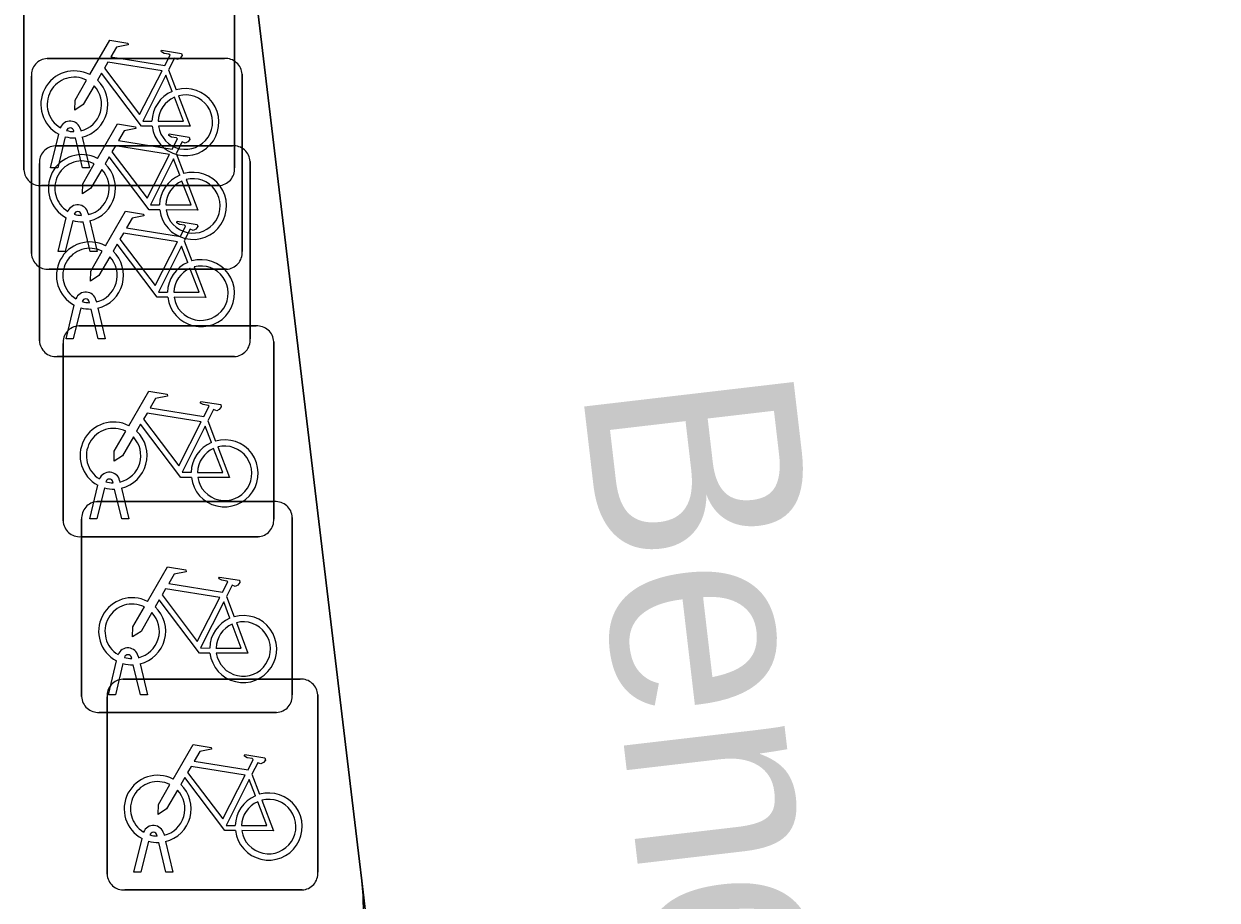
# Model space of a CAD drawing. Extents: x 160377 to 161131, y 383938 to 384853.
# Drawn here: x 160616.46 to 160622.12, y 384779.02 to 384783.18 of the extents above; entities that cross this region are included whole.
import ezdxf

# ---------------------------------------------------------------- set-up
doc = ezdxf.new("R2010")
doc.units = 0
for name, color, linetype in [('IMGEO_Fietsenrek', 7, 'Continuous'), ('IMGEO_Openbare_ruimte_label', 7, 'Continuous'), ('IMGEO_Rijbaan_lokaal_open', 7, 'Continuous'), ('IMGEO_Voetpad_open', 7, 'Continuous')]:
    doc.layers.add(name, color=color, linetype=linetype)

msp = doc.modelspace()

# ---------------------------------------------------------------- linework, layer by layer
at = {"layer": 'IMGEO_Fietsenrek'}
for p, q in [((160616.4615, 384782.4839), (160616.4615, 384783.3248)), ((160616.4615, 384783.3248), (160616.4615, 384782.4839)), ((160617.4605, 384783.3341), (160617.4605, 384782.4932)), ((160617.4605, 384782.4932), (160617.4605, 384783.3341)), ((160616.5719, 384783.0115), (160617.4128, 384783.0115)), ((160617.4128, 384783.0115), (160616.5719, 384783.0115)), ((160617.1482, 384782.9582), (160617.1845, 384782.863)), ((160616.4975, 384782.0869), (160616.4975, 384782.9278)), ((160616.4975, 384782.9278), (160616.4975, 384782.0869)), ((160617.4965, 384782.9371), (160617.4965, 384782.0962)), ((160617.4965, 384782.0962), (160617.4965, 384782.9371)), ((160616.6989, 384782.6649), (160616.6979, 384782.6692)), ((160616.7296, 384782.6764), (160616.7314, 384782.6685)), ((160616.5885, 384782.4933), (160616.6268, 384782.6533)), ((160616.6572, 384782.6411), (160616.6219, 384782.4933)), ((160616.74, 384782.4933), (160616.7061, 384782.635)), ((160616.7384, 384782.6393), (160616.7734, 384782.4933)), ((160616.6099, 384782.5975), (160617.4508, 384782.5975)), ((160617.4508, 384782.5975), (160616.6099, 384782.5975)), ((160617.1842, 384782.5612), (160617.2205, 384782.466)), ((160616.5355, 384781.6729), (160616.5355, 384782.5138)), ((160616.5355, 384782.5138), (160616.5355, 384781.6729)), ((160617.5345, 384782.5231), (160617.5345, 384781.6822)), ((160617.5345, 384781.6822), (160617.5345, 384782.5231)), ((160616.6219, 384782.4933), (160616.5885, 384782.4933)), ((160616.7734, 384782.4933), (160616.74, 384782.4933)), ((160617.3861, 384782.4095), (160616.5452, 384782.4095)), ((160616.5452, 384782.4095), (160617.3861, 384782.4095)), ((160616.7349, 384782.2679), (160616.7339, 384782.2722)), ((160616.7656, 384782.2794), (160616.7674, 384782.2715)), ((160616.6245, 384782.0963), (160616.6628, 384782.2563)), ((160616.6932, 384782.2441), (160616.6579, 384782.0963)), ((160616.776, 384782.0963), (160616.7421, 384782.238)), ((160616.7744, 384782.2423), (160616.8094, 384782.0963)), ((160617.2222, 384782.1472), (160617.2585, 384782.052)), ((160616.6579, 384782.0963), (160616.6245, 384782.0963)), ((160616.8094, 384782.0963), (160616.776, 384782.0963)), ((160617.4221, 384782.0125), (160616.5812, 384782.0125)), ((160616.5812, 384782.0125), (160617.4221, 384782.0125)), ((160616.6625, 384781.6823), (160616.7008, 384781.8423)), ((160616.7312, 384781.8301), (160616.6959, 384781.6823)), ((160616.7729, 384781.8539), (160616.7719, 384781.8582)), ((160616.814, 384781.6823), (160616.7801, 384781.824)), ((160616.8036, 384781.8654), (160616.8054, 384781.8575)), ((160616.8124, 384781.8283), (160616.8474, 384781.6823)), ((160616.7219, 384781.7435), (160617.5628, 384781.7435)), ((160617.5628, 384781.7435), (160616.7219, 384781.7435)), ((160616.6475, 384780.8189), (160616.6475, 384781.6598)), ((160616.6475, 384781.6598), (160616.6475, 384780.8189)), ((160616.6959, 384781.6823), (160616.6625, 384781.6823)), ((160616.8474, 384781.6823), (160616.814, 384781.6823)), ((160617.6465, 384781.6691), (160617.6465, 384780.8282)), ((160617.6465, 384780.8282), (160617.6465, 384781.6691)), ((160617.4601, 384781.5985), (160616.6192, 384781.5985)), ((160616.6192, 384781.5985), (160617.4601, 384781.5985)), ((160617.3342, 384781.2932), (160617.3705, 384781.198)), ((160616.7745, 384780.8283), (160616.8128, 384780.9883)), ((160616.8432, 384780.9761), (160616.8079, 384780.8283)), ((160616.8849, 384780.9999), (160616.8839, 384781.0042)), ((160616.926, 384780.8283), (160616.8921, 384780.97)), ((160616.9156, 384781.0114), (160616.9174, 384781.0035)), ((160616.9244, 384780.9743), (160616.9594, 384780.8283)), ((160616.8099, 384780.9105), (160617.6508, 384780.9105)), ((160617.6508, 384780.9105), (160616.8099, 384780.9105)), ((160616.7355, 384779.9859), (160616.7355, 384780.8268)), ((160616.7355, 384780.8268), (160616.7355, 384779.9859)), ((160616.8079, 384780.8283), (160616.7745, 384780.8283)), ((160616.9594, 384780.8283), (160616.926, 384780.8283)), ((160617.7345, 384780.8361), (160617.7345, 384779.9952)), ((160617.7345, 384779.9952), (160617.7345, 384780.8361)), ((160617.5721, 384780.7445), (160616.7312, 384780.7445)), ((160616.7312, 384780.7445), (160617.5721, 384780.7445)), ((160617.4222, 384780.4602), (160617.4585, 384780.365)), ((160617.0036, 384780.1784), (160617.0054, 384780.1705)), ((160616.8625, 384779.9953), (160616.9008, 384780.1553)), ((160616.9312, 384780.1431), (160616.8959, 384779.9953)), ((160616.9729, 384780.1669), (160616.9719, 384780.1712)), ((160617.014, 384779.9953), (160616.9801, 384780.137)), ((160617.0124, 384780.1413), (160617.0474, 384779.9953)), ((160616.9309, 384780.0685), (160617.7718, 384780.0685)), ((160617.7718, 384780.0685), (160616.9309, 384780.0685)), ((160616.8565, 384779.1439), (160616.8565, 384779.9848)), ((160616.8565, 384779.9848), (160616.8565, 384779.1439)), ((160616.8959, 384779.9953), (160616.8625, 384779.9953)), ((160617.0474, 384779.9953), (160617.014, 384779.9953)), ((160617.8555, 384779.9941), (160617.8555, 384779.1532)), ((160617.8555, 384779.1532), (160617.8555, 384779.9941)), ((160617.6601, 384779.9115), (160616.8192, 384779.9115)), ((160616.8192, 384779.9115), (160617.6601, 384779.9115)), ((160617.5432, 384779.6182), (160617.5795, 384779.523)), ((160617.0939, 384779.3249), (160617.0929, 384779.3292)), ((160617.1246, 384779.3364), (160617.1264, 384779.3285)), ((160616.9835, 384779.1533), (160617.0218, 384779.3133)), ((160617.0522, 384779.3011), (160617.0169, 384779.1533)), ((160617.135, 384779.1533), (160617.1011, 384779.295)), ((160617.1334, 384779.2993), (160617.1684, 384779.1533)), ((160617.0169, 384779.1533), (160616.9835, 384779.1533)), ((160617.1684, 384779.1533), (160617.135, 384779.1533)), ((160617.7811, 384779.0695), (160616.9402, 384779.0695)), ((160616.9402, 384779.0695), (160617.7811, 384779.0695))]:
    msp.add_line(p, q, dxfattribs=at)
for points in [[(160616.7741, 384782.9352), (160616.8688, 384783.0987), (160616.955, 384783.0849), (160616.9567, 384783.0762), (160616.9006, 384783.0653), (160616.8744, 384783.02), (160617.1296, 384782.9792)], [(160617.1296, 384782.9792), (160617.1546, 384783.028), (160617.1495, 384783.032), (160617.1263, 384783.0357), (160617.1136, 384783.0432), (160617.1126, 384783.0463), (160617.1148, 384783.0509), (160617.2096, 384783.0358), (160617.2119, 384783.0255), (160617.2025, 384783.0131), (160617.1901, 384783.0067), (160617.1756, 384783.0129), (160617.1482, 384782.9582)], [(160617.1167, 384782.954), (160616.8599, 384782.995), (160616.8432, 384782.9662), (160617.0102, 384782.7459), (160617.1167, 384782.954)], [(160616.7948, 384782.8827), (160616.7432, 384782.7935), (160616.7033, 384782.7675), (160616.7045, 384782.815), (160616.759, 384782.9092)], [(160617.0698, 384782.6905), (160617.0201, 384782.6906), (160616.8294, 384782.9423), (160616.8104, 384782.9095)], [(160617.1647, 384782.856), (160617.1354, 384782.9328), (160617.026, 384782.7147), (160617.0687, 384782.7146)], [(160617.0987, 384782.7145), (160617.2186, 384782.7143), (160617.1754, 384782.8279)], [(160617.1952, 384782.8348), (160617.2502, 384782.6902), (160617.1001, 384782.6905)], [(160616.8101, 384782.5382), (160616.9048, 384782.7017), (160616.991, 384782.6879), (160616.9927, 384782.6792), (160616.9366, 384782.6683), (160616.9104, 384782.623), (160617.1656, 384782.5822)], [(160617.1656, 384782.5822), (160617.1906, 384782.631), (160617.1855, 384782.635), (160617.1623, 384782.6387), (160617.1496, 384782.6462), (160617.1486, 384782.6493), (160617.1508, 384782.6539), (160617.2456, 384782.6388), (160617.2479, 384782.6285), (160617.2385, 384782.6161), (160617.2261, 384782.6097), (160617.2116, 384782.6159), (160617.1842, 384782.5612)], [(160617.1527, 384782.557), (160616.8959, 384782.598), (160616.8792, 384782.5692), (160617.0462, 384782.3489), (160617.1527, 384782.557)], [(160616.8308, 384782.4857), (160616.7792, 384782.3965), (160616.7393, 384782.3705), (160616.7405, 384782.418), (160616.795, 384782.5122)], [(160617.1058, 384782.2935), (160617.0561, 384782.2936), (160616.8654, 384782.5453), (160616.8464, 384782.5125)], [(160617.2007, 384782.459), (160617.1714, 384782.5358), (160617.062, 384782.3177), (160617.1047, 384782.3176)], [(160617.1347, 384782.3175), (160617.2546, 384782.3173), (160617.2114, 384782.4309)], [(160617.2312, 384782.4378), (160617.2862, 384782.2932), (160617.1361, 384782.2935)], [(160616.8481, 384782.1242), (160616.9428, 384782.2877), (160617.029, 384782.2739), (160617.0307, 384782.2652), (160616.9746, 384782.2543), (160616.9484, 384782.209), (160617.2036, 384782.1682)], [(160617.2036, 384782.1682), (160617.2286, 384782.217), (160617.2235, 384782.221), (160617.2003, 384782.2247), (160617.1876, 384782.2322), (160617.1866, 384782.2353), (160617.1888, 384782.2399), (160617.2836, 384782.2248), (160617.2859, 384782.2145), (160617.2765, 384782.2021), (160617.2641, 384782.1957), (160617.2496, 384782.2019), (160617.2222, 384782.1472)], [(160617.1907, 384782.143), (160616.9339, 384782.184), (160616.9172, 384782.1552), (160617.0842, 384781.9349), (160617.1907, 384782.143)], [(160617.1438, 384781.8795), (160617.0941, 384781.8796), (160616.9034, 384782.1313), (160616.8844, 384782.0985)], [(160617.2387, 384782.045), (160617.2094, 384782.1218), (160617.1, 384781.9037), (160617.1427, 384781.9036)], [(160616.8688, 384782.0717), (160616.8172, 384781.9825), (160616.7773, 384781.9565), (160616.7785, 384782.004), (160616.833, 384782.0982)], [(160617.1727, 384781.9035), (160617.2926, 384781.9033), (160617.2494, 384782.0169)], [(160617.2692, 384782.0238), (160617.3242, 384781.8792), (160617.1741, 384781.8795)], [(160616.9601, 384781.2702), (160617.0548, 384781.4337), (160617.141, 384781.4199), (160617.1427, 384781.4112), (160617.0866, 384781.4003), (160617.0604, 384781.355), (160617.3156, 384781.3142)], [(160617.3156, 384781.3142), (160617.3406, 384781.363), (160617.3355, 384781.367), (160617.3123, 384781.3707), (160617.2996, 384781.3782), (160617.2986, 384781.3813), (160617.3008, 384781.3859), (160617.3956, 384781.3708), (160617.3979, 384781.3605), (160617.3885, 384781.3481), (160617.3761, 384781.3417), (160617.3616, 384781.3479), (160617.3342, 384781.2932)], [(160617.3027, 384781.289), (160617.0459, 384781.33), (160617.0292, 384781.3012), (160617.1962, 384781.0809), (160617.3027, 384781.289)], [(160617.2558, 384781.0255), (160617.2061, 384781.0256), (160617.0154, 384781.2773), (160616.9964, 384781.2445)], [(160617.3507, 384781.191), (160617.3214, 384781.2678), (160617.212, 384781.0497), (160617.2547, 384781.0496)], [(160616.9808, 384781.2177), (160616.9292, 384781.1285), (160616.8893, 384781.1025), (160616.8905, 384781.15), (160616.945, 384781.2442)], [(160617.2847, 384781.0495), (160617.4046, 384781.0493), (160617.3614, 384781.1629)], [(160617.3812, 384781.1698), (160617.4362, 384781.0252), (160617.2861, 384781.0255)], [(160617.0481, 384780.4372), (160617.1428, 384780.6007), (160617.229, 384780.5869), (160617.2307, 384780.5782), (160617.1746, 384780.5673), (160617.1484, 384780.522), (160617.4036, 384780.4812)], [(160617.4036, 384780.4812), (160617.4286, 384780.53), (160617.4235, 384780.534), (160617.4003, 384780.5377), (160617.3876, 384780.5452), (160617.3866, 384780.5483), (160617.3888, 384780.5529), (160617.4836, 384780.5378), (160617.4859, 384780.5275), (160617.4765, 384780.5151), (160617.4641, 384780.5087), (160617.4496, 384780.5149), (160617.4222, 384780.4602)], [(160617.3907, 384780.456), (160617.1339, 384780.497), (160617.1172, 384780.4682), (160617.2842, 384780.2479), (160617.3907, 384780.456)], [(160617.0688, 384780.3847), (160617.0172, 384780.2955), (160616.9773, 384780.2695), (160616.9785, 384780.317), (160617.033, 384780.4112)], [(160617.3438, 384780.1925), (160617.2941, 384780.1926), (160617.1034, 384780.4443), (160617.0844, 384780.4115)], [(160617.4387, 384780.358), (160617.4094, 384780.4348), (160617.3, 384780.2167), (160617.3427, 384780.2166)], [(160617.3727, 384780.2165), (160617.4926, 384780.2163), (160617.4494, 384780.3299)], [(160617.4692, 384780.3368), (160617.5242, 384780.1922), (160617.3741, 384780.1925)], [(160617.1691, 384779.5952), (160617.2638, 384779.7587), (160617.35, 384779.7449), (160617.3517, 384779.7362), (160617.2956, 384779.7253), (160617.2694, 384779.68), (160617.5246, 384779.6392)], [(160617.5246, 384779.6392), (160617.5496, 384779.688), (160617.5445, 384779.692), (160617.5213, 384779.6957), (160617.5086, 384779.7032), (160617.5076, 384779.7063), (160617.5098, 384779.7109), (160617.6046, 384779.6958), (160617.6069, 384779.6855), (160617.5975, 384779.6731), (160617.5851, 384779.6667), (160617.5706, 384779.6729), (160617.5432, 384779.6182)], [(160617.5117, 384779.614), (160617.2549, 384779.655), (160617.2382, 384779.6262), (160617.4052, 384779.4059), (160617.5117, 384779.614)], [(160617.1898, 384779.5427), (160617.1382, 384779.4535), (160617.0983, 384779.4275), (160617.0995, 384779.475), (160617.154, 384779.5692)], [(160617.4648, 384779.3505), (160617.4151, 384779.3506), (160617.2244, 384779.6023), (160617.2054, 384779.5695)], [(160617.5597, 384779.516), (160617.5304, 384779.5928), (160617.421, 384779.3747), (160617.4637, 384779.3746)], [(160617.4937, 384779.3745), (160617.6136, 384779.3743), (160617.5704, 384779.4879)], [(160617.5902, 384779.4948), (160617.6452, 384779.3502), (160617.4951, 384779.3505)]]:
    msp.add_lwpolyline(points, dxfattribs=at)
for centre, radius, start, end in [((160616.5752, 384782.9336), 0.0779, 92.4484, 184.2845), ((160616.5752, 384782.9336), 0.0779, 92.4484, 184.2845), ((160617.4186, 384782.9338), 0.0779, 2.4484, 94.2845), ((160617.4186, 384782.9338), 0.0779, 2.4484, 94.2845), ((160616.7011, 384782.7939), 0.159, 62.6766, 242.1369), ((160616.7011, 384782.7939), 0.129, 63.3192, 238.903), ((160616.7011, 384782.7939), 0.159, 283.5766, 46.6042), ((160616.7011, 384782.7939), 0.129, 283.6043, 43.4302), ((160617.2277, 384782.7099), 0.159, 113.3408, 178.3217), ((160617.2277, 384782.7099), 0.159, 187.0065, 105.7708), ((160617.2277, 384782.7099), 0.129, 188.6715, 104.5883), ((160617.2277, 384782.7099), 0.129, 113.923, 177.9556), ((160616.6809, 384782.6653), 0.0499, 12.8025, 158.6934), ((160616.6809, 384782.6653), 0.0174, 12.8025, 163.4502), ((160616.7011, 384782.7939), 0.129, 253.415, 269.0204), ((160616.7011, 384782.7939), 0.159, 253.9967, 271.7867), ((160616.6132, 384782.5196), 0.0779, 92.4484, 184.2845), ((160616.6132, 384782.5196), 0.0779, 92.4484, 184.2845), ((160616.7371, 384782.3969), 0.159, 62.6766, 242.1369), ((160617.4566, 384782.5198), 0.0779, 2.4484, 94.2845), ((160617.4566, 384782.5198), 0.0779, 2.4484, 94.2845), ((160616.7371, 384782.3969), 0.129, 63.3192, 238.903), ((160616.7371, 384782.3969), 0.159, 283.5766, 46.6042), ((160616.5394, 384782.4872), 0.0779, 182.4484, 274.2845), ((160616.5394, 384782.4872), 0.0779, 182.4484, 274.2845), ((160616.7371, 384782.3969), 0.129, 283.6043, 43.4302), ((160617.2637, 384782.3129), 0.159, 113.3408, 178.3217), ((160617.2637, 384782.3129), 0.159, 187.0065, 105.7708), ((160617.2637, 384782.3129), 0.129, 188.6715, 104.5883), ((160617.3828, 384782.4874), 0.0779, 272.4484, 4.2845), ((160617.3828, 384782.4874), 0.0779, 272.4484, 4.2845), ((160617.2637, 384782.3129), 0.129, 113.923, 177.9556), ((160616.7169, 384782.2683), 0.0499, 12.8025, 158.6934), ((160616.7169, 384782.2683), 0.0174, 12.8025, 163.4502), ((160616.7371, 384782.3969), 0.129, 253.415, 269.0204), ((160616.7371, 384782.3969), 0.159, 253.9967, 271.7867), ((160616.7751, 384781.9829), 0.159, 62.6766, 242.1369), ((160616.7751, 384781.9829), 0.129, 63.3192, 238.903), ((160616.5754, 384782.0902), 0.0779, 182.4484, 274.2845), ((160616.5754, 384782.0902), 0.0779, 182.4484, 274.2845), ((160616.7751, 384781.9829), 0.129, 283.6043, 43.4302), ((160616.7751, 384781.9829), 0.159, 283.5766, 46.6042), ((160617.3017, 384781.8989), 0.159, 113.3408, 178.3217), ((160617.3017, 384781.8989), 0.159, 187.0065, 105.7708), ((160617.4188, 384782.0904), 0.0779, 272.4484, 4.2845), ((160617.4188, 384782.0904), 0.0779, 272.4484, 4.2845), ((160617.3017, 384781.8989), 0.129, 113.923, 177.9556), ((160617.3017, 384781.8989), 0.129, 188.6715, 104.5883), ((160616.7549, 384781.8543), 0.0499, 12.8025, 158.6934), ((160616.7751, 384781.9829), 0.159, 253.9967, 271.7867), ((160616.7549, 384781.8543), 0.0174, 12.8025, 163.4502), ((160616.7751, 384781.9829), 0.129, 253.415, 269.0204), ((160616.7252, 384781.6656), 0.0779, 92.4484, 184.2845), ((160616.7252, 384781.6656), 0.0779, 92.4484, 184.2845), ((160617.5686, 384781.6658), 0.0779, 2.4484, 94.2845), ((160617.5686, 384781.6658), 0.0779, 2.4484, 94.2845), ((160616.6134, 384781.6762), 0.0779, 182.4484, 274.2845), ((160616.6134, 384781.6762), 0.0779, 182.4484, 274.2845), ((160617.4568, 384781.6764), 0.0779, 272.4484, 4.2845), ((160617.4568, 384781.6764), 0.0779, 272.4484, 4.2845), ((160616.8871, 384781.1289), 0.159, 62.6766, 242.1369), ((160616.8871, 384781.1289), 0.129, 63.3192, 238.903), ((160616.8871, 384781.1289), 0.129, 283.6043, 43.4302), ((160616.8871, 384781.1289), 0.159, 283.5766, 46.6042), ((160617.4137, 384781.0449), 0.159, 187.0065, 105.7708), ((160617.4137, 384781.0449), 0.159, 113.3408, 178.3217), ((160617.4137, 384781.0449), 0.129, 113.923, 177.9556), ((160617.4137, 384781.0449), 0.129, 188.6715, 104.5883), ((160616.8669, 384781.0003), 0.0499, 12.8025, 158.6934), ((160616.8871, 384781.1289), 0.159, 253.9967, 271.7867), ((160616.8669, 384781.0003), 0.0174, 12.8025, 163.4502), ((160616.8871, 384781.1289), 0.129, 253.415, 269.0204), ((160616.8132, 384780.8326), 0.0779, 92.4484, 184.2845), ((160616.8132, 384780.8326), 0.0779, 92.4484, 184.2845), ((160617.6566, 384780.8328), 0.0779, 2.4484, 94.2845), ((160617.6566, 384780.8328), 0.0779, 2.4484, 94.2845), ((160616.7254, 384780.8222), 0.0779, 182.4484, 274.2845), ((160616.7254, 384780.8222), 0.0779, 182.4484, 274.2845), ((160617.5688, 384780.8224), 0.0779, 272.4484, 4.2845), ((160617.5688, 384780.8224), 0.0779, 272.4484, 4.2845), ((160616.9751, 384780.2959), 0.159, 62.6766, 242.1369), ((160616.9751, 384780.2959), 0.129, 63.3192, 238.903), ((160616.9751, 384780.2959), 0.159, 283.5766, 46.6042), ((160616.9751, 384780.2959), 0.129, 283.6043, 43.4302), ((160617.5017, 384780.2119), 0.159, 113.3408, 178.3217), ((160617.5017, 384780.2119), 0.159, 187.0065, 105.7708), ((160617.5017, 384780.2119), 0.129, 113.923, 177.9556), ((160617.5017, 384780.2119), 0.129, 188.6715, 104.5883), ((160616.9549, 384780.1673), 0.0499, 12.8025, 158.6934), ((160616.9549, 384780.1673), 0.0174, 12.8025, 163.4502), ((160616.9751, 384780.2959), 0.159, 253.9967, 271.7867), ((160616.9751, 384780.2959), 0.129, 253.415, 269.0204), ((160616.9342, 384779.9906), 0.0779, 92.4484, 184.2845), ((160616.9342, 384779.9906), 0.0779, 92.4484, 184.2845), ((160617.7776, 384779.9908), 0.0779, 2.4484, 94.2845), ((160617.7776, 384779.9908), 0.0779, 2.4484, 94.2845), ((160616.8134, 384779.9892), 0.0779, 182.4484, 274.2845), ((160616.8134, 384779.9892), 0.0779, 182.4484, 274.2845), ((160617.6568, 384779.9894), 0.0779, 272.4484, 4.2845), ((160617.6568, 384779.9894), 0.0779, 272.4484, 4.2845), ((160617.0961, 384779.4539), 0.159, 62.6766, 242.1369), ((160617.0961, 384779.4539), 0.129, 63.3192, 238.903), ((160617.0961, 384779.4539), 0.159, 283.5766, 46.6042), ((160617.0961, 384779.4539), 0.129, 283.6043, 43.4302), ((160617.6227, 384779.3699), 0.159, 113.3408, 178.3217), ((160617.6227, 384779.3699), 0.159, 187.0065, 105.7708), ((160617.6227, 384779.3699), 0.129, 188.6715, 104.5883), ((160617.6227, 384779.3699), 0.129, 113.923, 177.9556), ((160617.0759, 384779.3253), 0.0499, 12.8025, 158.6934), ((160617.0759, 384779.3253), 0.0174, 12.8025, 163.4502), ((160617.0961, 384779.4539), 0.129, 253.415, 269.0204), ((160617.0961, 384779.4539), 0.159, 253.9967, 271.7867), ((160616.9344, 384779.1472), 0.0779, 182.4484, 274.2845), ((160616.9344, 384779.1472), 0.0779, 182.4484, 274.2845), ((160617.7778, 384779.1474), 0.0779, 272.4484, 4.2845), ((160617.7778, 384779.1474), 0.0779, 272.4484, 4.2845)]:
    msp.add_arc(centre, radius, start, end, dxfattribs=at)
at = {"layer": 'IMGEO_Rijbaan_lokaal_open'}
msp.add_lwpolyline([(160623.713, 384773.976), (160622.639, 384783.791), (160622.578, 384784.345), (160617.506, 384783.779), (160618.054, 384779.205), (160618.065, 384779.112), (160620.752, 384756.156), (160620.772, 384756.031), (160620.797, 384755.812), (160621.017, 384753.86), (160626.014, 384754.456), (160625.985, 384754.685), (160624.91, 384763.232), (160624.815, 384763.909)], close=True, dxfattribs=at)
at = {"layer": 'IMGEO_Voetpad_open'}
for points in [[(160618.065, 384779.112), (160618.054, 384779.205), (160617.506, 384783.779), (160617.264, 384785.289)], [(160620.752, 384756.156), (160618.065, 384779.112)]]:
    msp.add_lwpolyline(points, dxfattribs=at)
msp.add_arc((160616.4818, 384778.9626), 1.5902, 0.3749, 5.391, dxfattribs=at)
msp.add_arc((160616.4818, 384778.9626), 1.5902, 0.3749, 5.391, dxfattribs=at)

# ---------------------------------------------------------------- texts
at = {"layer": 'IMGEO_Openbare_ruimte_label'}
msp.add_text('Benedictusstraat', height=1, rotation=276.663, dxfattribs=at).set_placement((160619.1065, 384781.4708))

doc.saveas('drawing.dxf')
